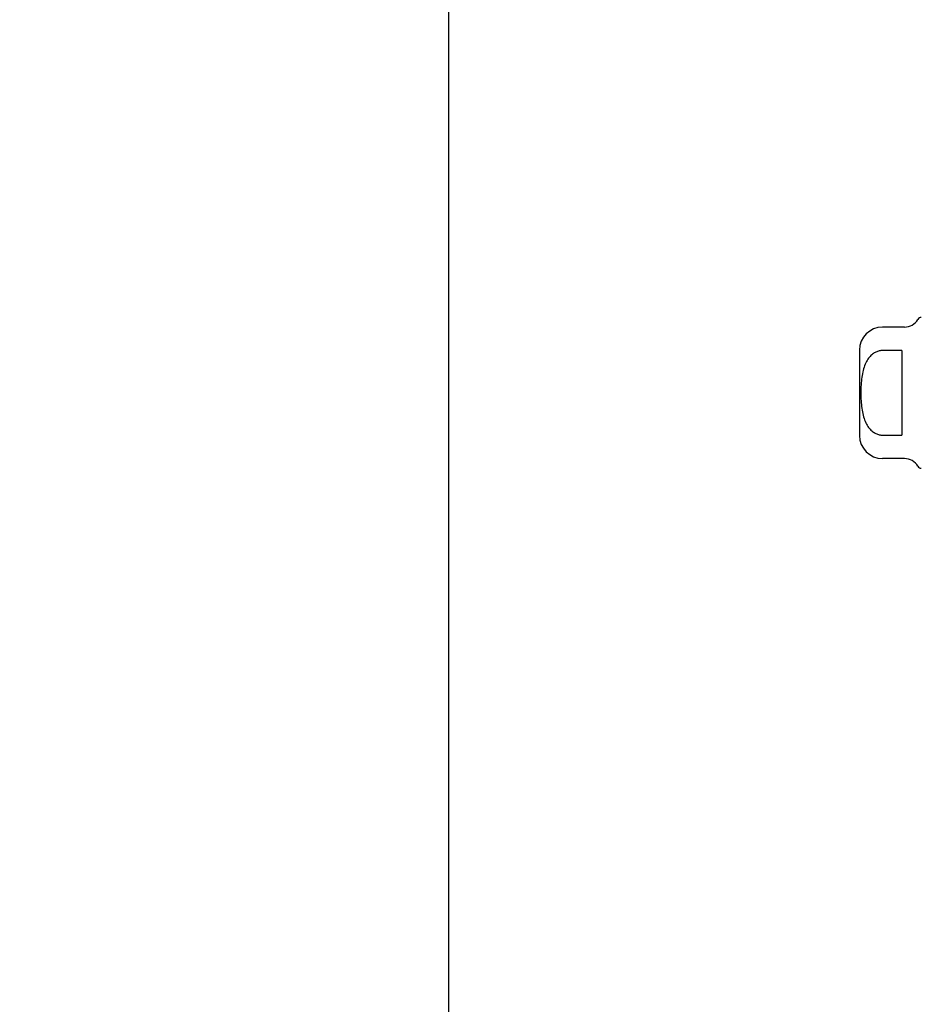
# Model space of a CAD drawing. Header units: inches. Extents: x 0 to 283, y 0 to 183.
# Tile 267 of 278: x 142.65 to 147.25, y 116.71 to 121.72. Entities that reach past the tile are written whole.
import ezdxf

# ---------------------------------------------------------------- set-up
doc = ezdxf.new("R2010")
doc.units = ezdxf.units.IN
doc.header["$LTSCALE"] = 15.583333
doc.header["$MEASUREMENT"] = 0
doc.layers.get('0').update_dxf_attribs({"linetype": 'CONTINUOUS'})
doc.layers.add('DIMENSIONS', color=7, linetype='CONTINUOUS')
doc.layers.add('RIGHTHAND_DOOR_ASSEMBLY', color=7, linetype='CONTINUOUS')
doc.styles.get("Standard").update_dxf_attribs({"font": 'arial.ttf'})
doc.dimstyles.new('DIMSTYLE_1', dxfattribs={"dimtxt": 1.25, "dimasz": 1.666667, "dimexe": 0.09, "dimexo": 0.07, "dimgap": 0.0375, "dimtad": 0, "dimtih": 1, "dimtoh": 1, "dimzin": 4, "dimdsep": 46, "dimtxsty": 'Standard', "dimblk": '_FILLED', "dimblk1": '_FILLED', "dimblk2": '_FILLED', "dimcen": 0.09, "dimadec": 3, "dimazin": 1, "dimtfac": 1, "dimtdec": 3, "dimtofl": 0, "dimtmove": 0, "dimatfit": 3, "dimldrblk": '_FILLED', "dimfxl": 0, "dimtolj": 1, "dimtzin": 4, "dimarcsym": 0})

# ---------------------------------------------------------------- blocks, each defined once
blk = doc.blocks.new('_FILLED')
at = {"color": 0, "linetype": 'ByBlock'}
blk.add_solid([(0, 0), (-1, 0.2), (-1, -0.2)], dxfattribs=at)
blk = doc.blocks.new('*D12')
at = {"layer": 'DIMENSIONS', "color": 2, "linetype": 'Continuous'}
for p, q in [((147.4377, 125.072), (143.3374, 125.072)), ((144.8374, 125.072), (144.8374, 90.322)), ((144.8374, 53.072), (144.8374, 87.822)), ((147.4487, 53.072), (143.3374, 53.072))]:
    blk.add_line(p, q, dxfattribs=at)
at = {"layer": 'DIMENSIONS', "color": 2, "linetype": 'Continuous', "xscale": 1.6666666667, "yscale": 1.6666666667, "zscale": 1.6666666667}
for p, rotation in [((144.8374, 125.072), 90), ((144.8374, 53.072), 270)]:
    blk.add_blockref('_FILLED', p, dxfattribs=dict(at, rotation=rotation))
at = {"layer": 'DIMENSIONS', "color": 2, "linetype": 'Continuous', "insert": (144.8374, 89.697), "char_height": 1.25, "width": 4.36803, "attachment_point": 2, "line_spacing_factor": 0.9}
blk.add_mtext('72.00', dxfattribs=at)

msp = doc.modelspace()

# ---------------------------------------------------------------- linework, layer by layer
at = {"layer": 'RIGHTHAND_DOOR_ASSEMBLY', "color": 7, "linetype": 'Continuous'}
for p, q in [((147.1601, 120.1566), (147.0485, 120.1566)), ((146.9304, 120.0385), (146.9304, 119.6054)), ((147.1469, 120.0376), (147.0485, 120.0376)), ((147.1469, 120.0376), (147.1469, 119.6064)), ((147.0485, 119.6064), (147.1469, 119.6064)), ((147.1601, 119.4873), (147.0485, 119.4873))]:
    msp.add_line(p, q, dxfattribs=at)
msp.add_lwpolyline([(147.0485, 120.0376), (147.0442, 120.0375), (147.0398, 120.0371), (147.0355, 120.0365), (147.0312, 120.0356), (147.0269, 120.0345), (147.0226, 120.0331), (147.0183, 120.0314), (147.014, 120.0295), (147.0097, 120.0273), (147.0055, 120.0248), (147.0013, 120.022), (146.9972, 120.0189), (146.9931, 120.0155), (146.989, 120.0117), (146.985, 120.0076), (146.9811, 120.0031), (146.9772, 119.9982), (146.9735, 119.9929), (146.9698, 119.9871), (146.9662, 119.9809), (146.9628, 119.9743), (146.9596, 119.9674), (146.9567, 119.9601), (146.9539, 119.9524), (146.9514, 119.9446), (146.9491, 119.9364), (146.9471, 119.928), (146.9452, 119.9193), (146.9436, 119.9104), (146.9422, 119.9013), (146.9409, 119.8919), (146.9399, 119.8824), (146.939, 119.8726), (146.9384, 119.8627), (146.9378, 119.8527), (146.9375, 119.8426), (146.9372, 119.8324), (146.9372, 119.8222), (146.9372, 119.8119), (146.9375, 119.8017), (146.9378, 119.7916), (146.9383, 119.7816), (146.939, 119.7717), (146.9399, 119.762), (146.9409, 119.7524), (146.9421, 119.7431), (146.9435, 119.7339), (146.9451, 119.725), (146.947, 119.7164), (146.949, 119.7079), (146.9513, 119.6998), (146.9538, 119.6918), (146.9566, 119.6841), (146.9596, 119.6768), (146.9628, 119.6697), (146.9662, 119.6631), (146.9697, 119.6569), (146.9734, 119.6511), (146.9772, 119.6458), (146.9811, 119.6409), (146.985, 119.6364), (146.989, 119.6323), (146.9931, 119.6285), (146.9972, 119.6251), (147.0013, 119.622), (147.0055, 119.6192), (147.0097, 119.6167), (147.014, 119.6145), (147.0183, 119.6125), (147.0225, 119.6109), (147.0269, 119.6095), (147.0312, 119.6083), (147.0355, 119.6075), (147.0398, 119.6069), (147.0442, 119.6065), (147.0485, 119.6064)], dxfattribs=at)
for centre, radius, start, end in [((147.1601, 120.2354), 0.0787, 270, 330), ((147.2453, 120.1862), 0.0197, 89.8854, 150), ((147.0485, 120.0385), 0.1181, 90, 180), ((147.0485, 119.6054), 0.1181, 180, 270), ((147.1601, 119.4086), 0.0787, 30, 90), ((147.2453, 119.4578), 0.0197, 210, 270.1146)]:
    msp.add_arc(centre, radius, start, end, dxfattribs=at)

# ---------------------------------------------------------------- dimensions: what is measured, and where the dimension line sits
at = {"layer": 'DIMENSIONS', "color": 2, "linetype": 'Continuous'}
dim = msp.add_linear_dim(base=(144.8374, 125.072), p1=(147.5187, 53.072), p2=(147.5077, 125.072), angle=90, dimstyle='DIMSTYLE_1', dxfattribs=at)
dim.commit()
dim.dimension.update_dxf_attribs({"geometry": '*D12', "text_midpoint": (144.8371, 89.065), "dimtype": 160})

doc.saveas('drawing.dxf')
